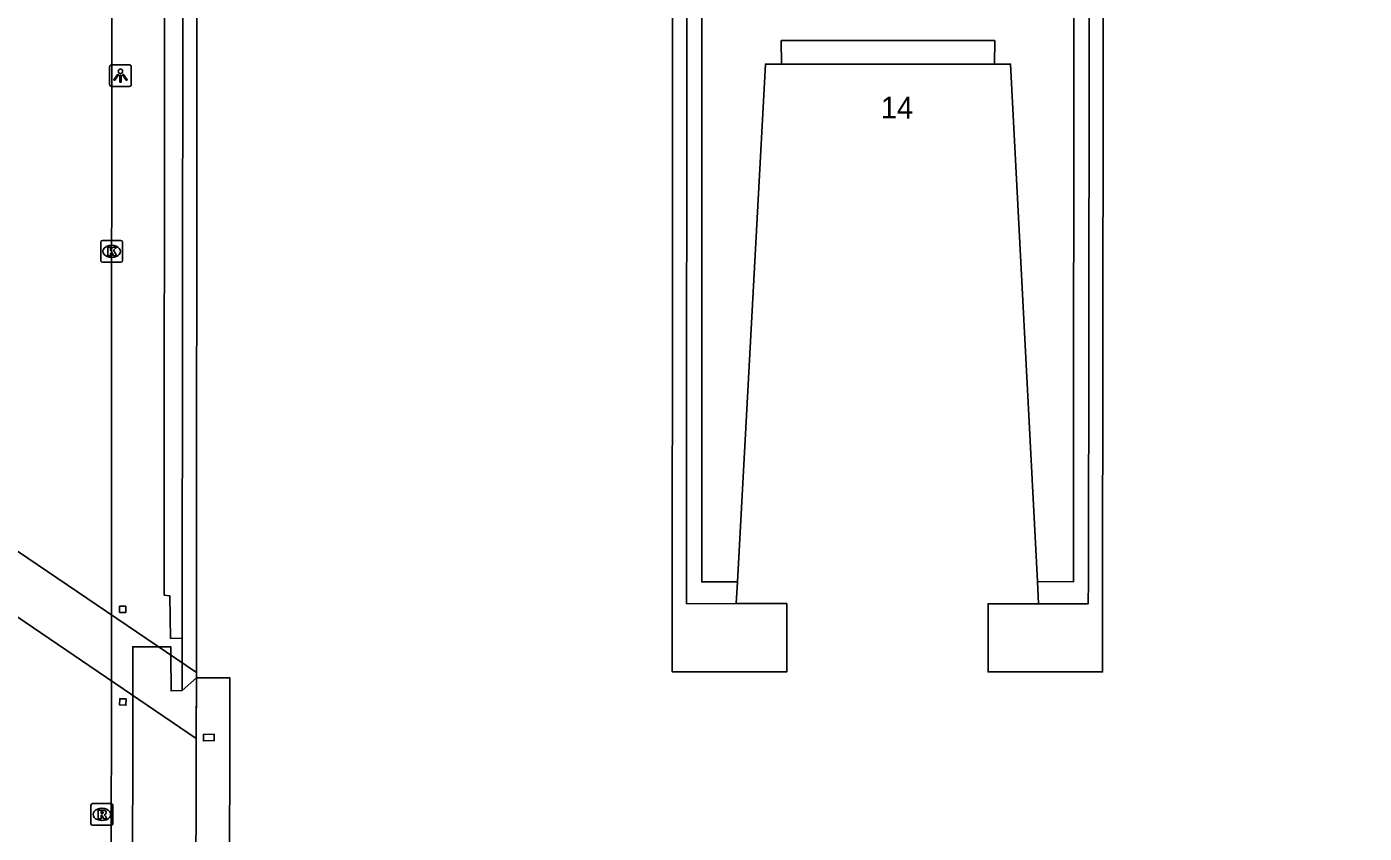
# Model space of a CAD drawing. Extents: x 161477 to 163040, y 383680 to 384868.
# Drawn here: x 161961.2 to 162022.7, y 384114.7 to 384151.7 of the extents above; entities that cross this region are included whole.
import ezdxf

# ---------------------------------------------------------------- set-up
doc = ezdxf.new("R2010")
doc.units = 0
for name, color, linetype in [('IMGEO_Dek', 7, 'Continuous'), ('IMGEO_Groenvoorziening', 7, 'Continuous'), ('IMGEO_Kolk', 7, 'Continuous'), ('IMGEO_Lichtpunt', 7, 'Continuous'), ('IMGEO_Pand', 7, 'Continuous'), ('IMGEO_Pand_nummerreeks', 7, 'Continuous'), ('IMGEO_Pand_overbouw', 7, 'Continuous'), ('IMGEO_Pijler', 7, 'Continuous'), ('IMGEO_Rijbaan_lokaal_open', 7, 'Continuous'), ('IMGEO_Rioolput', 7, 'Continuous'), ('IMGEO_Voetpad_gesloten', 7, 'Continuous'), ('IMGEO_Voetpad_open', 7, 'Continuous')]:
    doc.layers.add(name, color=color, linetype=linetype)

msp = doc.modelspace()

# ---------------------------------------------------------------- linework, layer by layer
at = {"layer": 'IMGEO_Dek'}
msp.add_lwpolyline([(161947.548, 384136.601), (161943.149, 384136.604), (161969.026, 384119.003), (161969.032, 384122.037)], close=True, dxfattribs=at)
at = {"layer": 'IMGEO_Groenvoorziening'}
for points in [[(161993.873, 384126.198), (161992.238, 384126.202), (161992.248, 384184.973), (161992.231, 384186.146), (161983.058, 384186.142), (161967.327, 384186.136), (161967.327, 384185.136), (161967.328, 384184.202)], [(162007.65, 384126.223), (162009.306, 384126.207), (162009.343, 384184.926), (162009.292, 384185.953), (162033.944, 384185.885), (162033.977, 384184.637), (162033.99, 384184.168)], [(161993.82, 384125.208), (161991.54, 384125.199), (161991.53, 384126.204), (161991.565, 384184.971), (161991.565, 384185.089), (161968.442, 384185.123), (161968.441, 384184.208)], [(162007.703, 384125.196), (162009.983, 384125.195), (162009.997, 384126.201), (162010.066, 384185.009), (162010.067, 384185.109), (162033.212, 384185.078), (162033.208, 384184.168)], [(161968.381, 384122.478), (161968.383, 384123.61), (161968.44, 384182.421)], [(162005.676, 384149.99), (162005.691, 384151.074), (161995.888, 384151.067), (161995.899, 384149.992)]]:
    msp.add_lwpolyline(points, dxfattribs=at)
at = {"layer": 'IMGEO_Kolk'}
for p, q in [((161964.637, 384140.961), (161964.637, 384141.813)), ((161964.712, 384141.887), (161965.564, 384141.887)), ((161965.638, 384141.813), (161965.638, 384140.961)), ((161965.125, 384141.667), (161965.15, 384141.667)), ((161965.564, 384140.887), (161964.712, 384140.887)), ((161965.148, 384141.107), (161965.123, 384141.107))]:
    msp.add_line(p, q, dxfattribs=at)
for points in [[(161964.637, 384140.961), (161964.637, 384141.813)], [(161964.712, 384141.887), (161965.564, 384141.887)], [(161965.638, 384141.813), (161965.638, 384140.961)], [(161964.958, 384141.587), (161965.081, 384141.587), (161965.081, 384141.436), (161965.211, 384141.587), (161965.375, 384141.587), (161965.229, 384141.436), (161965.382, 384141.187), (161965.23, 384141.187), (161965.145, 384141.351), (161965.081, 384141.284), (161965.081, 384141.187), (161964.958, 384141.187), (161964.958, 384141.587)], [(161965.564, 384140.887), (161964.712, 384140.887)]]:
    msp.add_lwpolyline(points, dxfattribs=at)
for centre, start, end in [((161964.714, 384141.811), 91.55205, 178.44795), ((161964.714, 384141.811), 91.55205, 178.44795), ((161965.562, 384141.811), 1.55205, 88.44795), ((161965.562, 384141.811), 1.55205, 88.44795), ((161964.714, 384140.963), 181.55205, 268.44795), ((161964.714, 384140.963), 181.55205, 268.44795), ((161965.562, 384140.963), 271.55205, 358.44795), ((161965.562, 384140.963), 271.55205, 358.44795)]:
    msp.add_arc(centre, 0.0765, start, end, dxfattribs=at)
for centre, major_axis, ratio, start_param, end_param in [((161965.124, 384141.387), (-0.387, 0.002), 0.722429, 4.712389, 7.853982), ((161965.149, 384141.387), (-0.39, 0.002), 0.717154, 1.570796, 4.712389)]:
    msp.add_ellipse(centre, major_axis=major_axis, ratio=ratio, start_param=start_param, end_param=end_param, dxfattribs=at)
at = {"layer": 'IMGEO_Lichtpunt'}
for p, q in [((161965.045, 384149.864), (161965.045, 384149.057)), ((161965.045, 384149.864), (161965.045, 384149.057)), ((161965.947, 384149.959), (161965.139, 384149.959)), ((161965.947, 384149.959), (161965.139, 384149.959)), ((161966.041, 384149.057), (161966.041, 384149.864)), ((161966.041, 384149.057), (161966.041, 384149.864)), ((161965.139, 384148.963), (161965.947, 384148.963)), ((161965.139, 384148.963), (161965.947, 384148.963))]:
    msp.add_line(p, q, dxfattribs=at)
for points in [[(161965.419, 384149.528), (161965.458, 384149.5), (161965.27, 384149.238), (161965.232, 384149.265), (161965.419, 384149.528)], [(161965.521, 384149.48), (161965.568, 384149.48), (161965.568, 384149.158), (161965.521, 384149.158), (161965.521, 384149.48)], [(161965.631, 384149.5), (161965.669, 384149.527), (161965.856, 384149.265), (161965.817, 384149.237), (161965.631, 384149.5)]]:
    msp.add_lwpolyline(points, dxfattribs=at)
msp.add_circle((161965.544, 384149.662), 0.0994, dxfattribs=at)
for centre, start, end in [((161965.139, 384149.864), 90, 180), ((161965.139, 384149.864), 90, 180), ((161965.947, 384149.864), 0, 90), ((161965.947, 384149.864), 0, 90), ((161965.139, 384149.057), 180, 270), ((161965.139, 384149.057), 180, 270), ((161965.947, 384149.057), 270, 0), ((161965.947, 384149.057), 270, 360)]:
    msp.add_arc(centre, 0.0946, start, end, dxfattribs=at)
at = {"layer": 'IMGEO_Pand'}
for points in [[(161993.82, 384125.208), (161996.14, 384125.206), (161996.138, 384122.066), (161990.878, 384122.07), (161990.927, 384184.448), (161969.071, 384184.479), (161969.07, 384184.226)], [(162032.554, 384184.168), (162032.554, 384184.428), (162010.706, 384184.447), (162010.643, 384125.198), (162010.641, 384122.064), (162005.381, 384122.068), (162005.383, 384125.198), (162007.703, 384125.196)], [(161969.067, 384182.773), (161969.032, 384121.788)], [(161995.899, 384149.992), (161995.159, 384149.992), (161993.873, 384126.198)], [(162005.676, 384149.99), (162000, 384149.991), (161995.899, 384149.992)], [(162007.65, 384126.223), (162006.416, 384149.99), (162005.676, 384149.99)], [(161993.873, 384126.198), (161993.82, 384125.208)], [(162007.703, 384125.196), (162007.65, 384126.223)], [(161969.032, 384121.788), (161970.572, 384121.787), (161970.548, 384110.1), (161969.008, 384110.102)], [(161969.844, 384119.207), (161969.35, 384119.197), (161969.355, 384118.897), (161969.849, 384118.907), (161969.844, 384119.207)]]:
    msp.add_lwpolyline(points, dxfattribs=at)
at = {"layer": 'IMGEO_Pand_overbouw'}
msp.add_lwpolyline([(161969.032, 384121.788), (161969.026, 384119.003), (161969.008, 384110.102), (161970.548, 384110.1), (161970.572, 384121.787)], close=True, dxfattribs=at)
at = {"layer": 'IMGEO_Pijler'}
for points in [[(161965.505, 384125.082), (161965.506, 384124.798), (161965.79, 384124.799), (161965.789, 384125.083)], [(161965.513, 384120.835), (161965.504, 384120.546), (161965.793, 384120.537), (161965.802, 384120.826)]]:
    msp.add_lwpolyline(points, close=True, dxfattribs=at)
at = {"layer": 'IMGEO_Rijbaan_lokaal_open'}
msp.add_lwpolyline([(161965.091, 384080.472), (161965.095, 384096.413), (161965.126, 384112.81), (161965.119, 384112.961), (161965.125, 384121.657), (161965.126, 384124.685), (161965.15, 384160.259), (161965.167, 384172.255)], dxfattribs=at)
at = {"layer": 'IMGEO_Rioolput'}
for p, q in [((161964.264, 384116.018), (161965.116, 384116.018)), ((161964.189, 384115.092), (161964.189, 384115.944)), ((161964.677, 384115.798), (161964.702, 384115.798)), ((161965.19, 384115.944), (161965.19, 384115.092)), ((161965.116, 384115.018), (161964.264, 384115.018)), ((161964.7, 384115.238), (161964.675, 384115.238))]:
    msp.add_line(p, q, dxfattribs=at)
for points in [[(161964.264, 384116.018), (161965.116, 384116.018)], [(161964.189, 384115.092), (161964.189, 384115.944)], [(161964.778, 384115.716), (161964.526, 384115.718), (161964.526, 384115.318)], [(161964.526, 384115.318), (161964.65, 384115.318), (161964.65, 384115.48), (161964.661, 384115.48)], [(161964.704, 384115.637), (161964.65, 384115.637), (161964.65, 384115.556)], [(161964.65, 384115.556), (161964.702, 384115.556)], [(161964.708, 384115.451), (161964.779, 384115.318), (161964.919, 384115.318), (161964.854, 384115.444)], [(161965.19, 384115.944), (161965.19, 384115.092)], [(161965.116, 384115.018), (161964.264, 384115.018)]]:
    msp.add_lwpolyline(points, dxfattribs=at)
for centre, radius, start, end in [((161964.266, 384115.942), 0.0765, 91.55205, 178.44795), ((161964.266, 384115.942), 0.0765, 91.55205, 178.44795), ((161965.114, 384115.942), 0.0765, 1.55205, 88.44795), ((161965.114, 384115.942), 0.0765, 1.55205, 88.44795), ((161964.66, 384115.427), 0.0533, 26.02933, 88.69889), ((161964.686, 384115.745), 0.19, 274.7715, 282.96867), ((161964.71, 384115.541), 0.0964, 77.00612, 93.18647), ((161964.724, 384115.598), 0.0378, 276.66336, 79.67722), ((161964.777, 384115.606), 0.109, 350.36119, 89.41601), ((161964.775, 384115.606), 0.112, 277.58423, 350.98172), ((161964.759, 384115.391), 0.108, 29.51342, 73.79051), ((161964.266, 384115.094), 0.0765, 181.55205, 268.44795), ((161964.266, 384115.094), 0.0765, 181.55205, 268.44795), ((161965.114, 384115.094), 0.0765, 271.55205, 358.44795), ((161965.114, 384115.094), 0.0765, 271.55205, 358.44795)]:
    msp.add_arc(centre, radius, start, end, dxfattribs=at)
for centre, major_axis, ratio, start_param, end_param in [((161964.676, 384115.518), (-0.387, 0.002), 0.722429, 4.712389, 7.853982), ((161964.701, 384115.518), (-0.39, 0.002), 0.717154, 1.570796, 4.712389)]:
    msp.add_ellipse(centre, major_axis=major_axis, ratio=ratio, start_param=start_param, end_param=end_param, dxfattribs=at)
at = {"layer": 'IMGEO_Voetpad_gesloten'}
for points in [[(161947.548, 384136.601), (161943.149, 384136.604), (161969.026, 384119.003), (161969.032, 384121.788), (161969.032, 384122.037), (161947.548, 384136.601)], [(161968.38, 384121.217), (161967.87, 384121.194), (161967.859, 384122.833), (161967.852, 384123.222), (161967.284, 384123.223), (161967.109, 384123.223), (161966.109, 384123.224), (161966.107, 384120.988), (161966.099, 384110.909), (161966.082, 384091.125), (161967.839, 384091.121), (161967.855, 384110.702), (161968.374, 384110.663)], [(161968.38, 384121.217), (161969.032, 384121.788)]]:
    msp.add_lwpolyline(points, dxfattribs=at)
at = {"layer": 'IMGEO_Voetpad_open'}
for points in [[(161967.675, 384181.877), (161967.686, 384181.059), (161967.577, 384181.056), (161967.551, 384125.596), (161967.817, 384125.559), (161967.845, 384123.603), (161968.382, 384123.611), (161968.381, 384122.478)], [(161965.789, 384125.083), (161965.79, 384124.799), (161965.506, 384124.798), (161965.505, 384125.082), (161965.789, 384125.083)], [(161968.381, 384122.478), (161968.38, 384121.217)], [(161965.802, 384120.826), (161965.793, 384120.537), (161965.504, 384120.546), (161965.513, 384120.835), (161965.802, 384120.826)]]:
    msp.add_lwpolyline(points, dxfattribs=at)

# ---------------------------------------------------------------- texts
at = {"layer": 'IMGEO_Pand_nummerreeks'}
msp.add_text('14', height=1, rotation=359.98854, dxfattribs=at).set_placement((162000.454, 384147.491))

doc.saveas('drawing.dxf')
